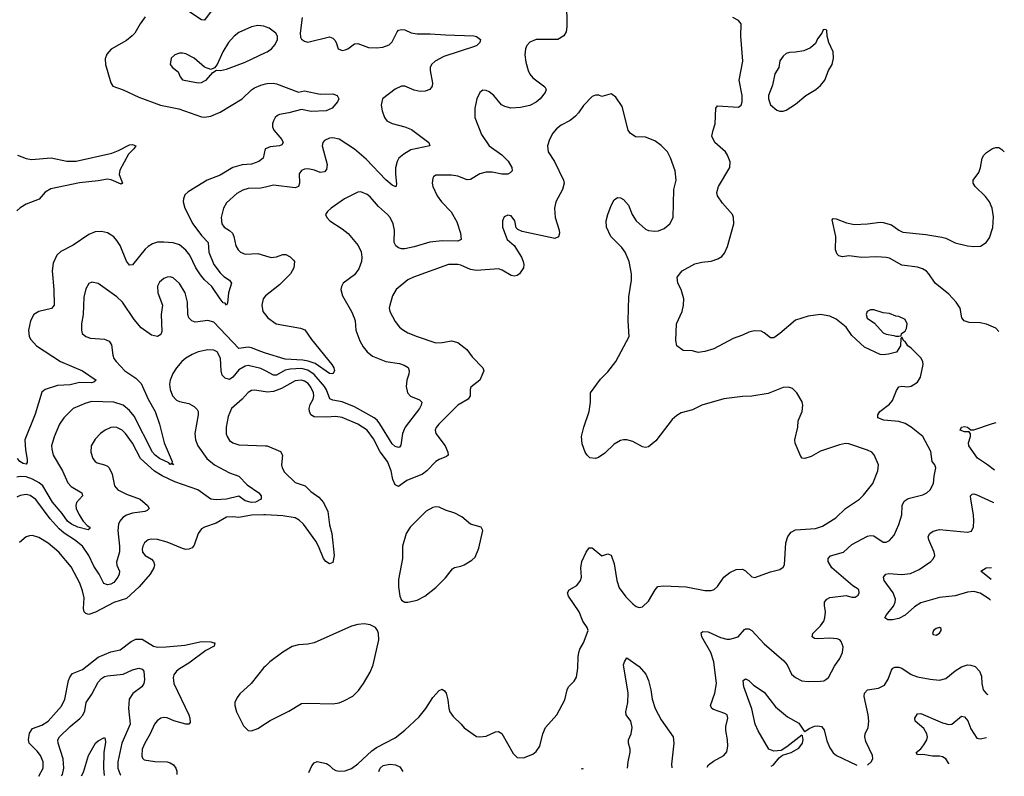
# Model space of a CAD drawing. Header units: inches. Extents: x 1682530 to 1839546, y 640742 to 791647.
# Tile 562 of 656: x 1828428 to 1834725, y 642757 to 647596. Entities that reach past the tile are written whole.
import ezdxf

# ---------------------------------------------------------------- set-up
doc = ezdxf.new("R2010")
doc.units = ezdxf.units.IN
doc.header["$MEASUREMENT"] = 0
doc.layers.add('B8624', color=7, linetype='Continuous')
doc.layers.add('B8634', color=7, linetype='Continuous')

msp = doc.modelspace()

# ---------------------------------------------------------------- linework, layer by layer
at = {"layer": 'B8624', "color": 5}
for points, elevation in [([(1829652.2, 647650), (1829610, 647593.6), (1829590, 647594.3), (1829490, 647661.1)], 420), ([(1829230, 647613), (1829197.8, 647570), (1829164.4, 647510), (1829148.1, 647491.9), (1829110, 647463.5), (1829012.9, 647407.1), (1828985, 647375), (1828974.5, 647345.5), (1828976.1, 647310), (1829010, 647191), (1829023, 647170), (1829090, 647147.2), (1829190, 647099.3), (1829328.2, 647050), (1829444.8, 647024.8), (1829590, 646975.2), (1829610, 646973.4), (1829650, 646979.8), (1829710, 647004.1), (1829850.8, 647089.2), (1829910, 647147.5), (1829930, 647161), (1829970, 647178), (1830000, 647185.4)], 420), ([(1830000, 647550.3), (1829990, 647554), (1829950, 647557.8), (1829910.2, 647549.8), (1829830, 647514.3), (1829798.4, 647490), (1829763.1, 647450), (1829726, 647390), (1829690.8, 647309.2), (1829672.7, 647287.3), (1829650, 647278), (1829610, 647293.2), (1829544, 647350), (1829490, 647377), (1829470, 647382), (1829450, 647380.9), (1829421, 647370), (1829396, 647350), (1829391, 647310), (1829404.7, 647290), (1829441.6, 647261.6), (1829454, 647230), (1829470, 647210.8), (1829570, 647192.4), (1829590, 647194.9), (1829610, 647203.8), (1829621.2, 647210), (1829662, 647258), (1829687.3, 647272.7), (1829711, 647271), (1829750, 647279.3), (1829870, 647323.1), (1830000, 647385.8)], 440), ([(1828412.7, 646730), (1828470, 646708.9), (1828502.6, 646702.6), (1828630, 646711.7), (1828730.1, 646690.1), (1828790, 646690.4), (1829017.8, 646742.2), (1829060.6, 646759.4), (1829130, 646796.1), (1829150, 646798), (1829170.7, 646790), (1829158.4, 646770), (1829124.2, 646735.8), (1829067.3, 646632.7), (1829065, 646605), (1829084.4, 646550), (1829076.3, 646543.7), (1829012.1, 646572.1), (1828990, 646575.3), (1828930, 646564.6), (1828810, 646553.4), (1828626, 646514), (1828590, 646492.1), (1828552.5, 646447.5), (1828470, 646415.8), (1828430, 646391.8), (1828410, 646374.2)], 380), ([(1830000, 646770.6), (1829998.4, 646770), (1829984.2, 646710), (1829958, 646690), (1829910, 646672.7), (1829850, 646668.2), (1829790, 646650.8), (1829710, 646602.6), (1829627, 646570), (1829504.5, 646495.5), (1829484.8, 646475.2), (1829474.9, 646450), (1829474, 646430), (1829482.9, 646390), (1829535.5, 646290), (1829590, 646215), (1829633.8, 646170), (1829638.2, 646110), (1829669.4, 646029.4), (1829710, 645976.8), (1829733.6, 645953.6), (1829770.5, 645930), (1829781.3, 645910), (1829762.8, 645850), (1829756.4, 645783.6), (1829751, 645770), (1829742, 645782), (1829730, 645786), (1829710, 645809.7), (1829657.3, 645890), (1829610, 645931.2), (1829583.8, 645963.8), (1829553.2, 646010), (1829514.9, 646090), (1829490, 646120.9), (1829450, 646155.5), (1829410, 646169.2), (1829350, 646174.1), (1829310, 646172.3), (1829277.9, 646162.1), (1829250, 646146.4), (1829230, 646128.5), (1829150, 646027.6), (1829130, 646027), (1829110, 646052), (1829070, 646151.6), (1829050, 646184.2), (1829030, 646206.3), (1828990, 646233.7), (1828950, 646240.4), (1828910, 646238.5), (1828870, 646223.1), (1828770, 646153.8), (1828690, 646113.5), (1828666.3, 646090), (1828641.7, 646038.3), (1828635, 645990), (1828646.6, 645870), (1828648.9, 645770), (1828631.1, 645748.9), (1828549.4, 645730.6), (1828518.7, 645710), (1828497.8, 645670), (1828484.4, 645610), (1828489, 645570), (1828498.3, 645550), (1828534.6, 645510), (1828689, 645410), (1828830.1, 645350.1), (1828916.4, 645290), (1828902.3, 645277.7), (1828886.5, 645273.5), (1828810, 645274.8), (1828750, 645260.4), (1828670, 645256), (1828590, 645231.8), (1828570, 645214), (1828527.2, 645072.8), (1828461.2, 644910), (1828464.7, 644844.7), (1828476.5, 644783.5), (1828475.6, 644764.4), (1828470, 644754), (1828450, 644756.9), (1828429.7, 644770), (1828413.6, 644790)], 420), ([(1830000, 646525), (1829970, 646517.5), (1829890, 646516.2), (1829853.8, 646506.2), (1829816.7, 646483.3), (1829750, 646423.6), (1829730.3, 646390), (1829715.6, 646330), (1829720.3, 646290), (1829736.5, 646270), (1829770, 646248.4), (1829788.4, 646230), (1829797.7, 646210), (1829810.2, 646150.2), (1829825.1, 646125.1), (1829840.7, 646110), (1829870, 646096.5), (1829950, 646099.7), (1830000, 646085.4)], 440), ([(1830000, 645464.2), (1829970, 645473.5), (1829910, 645498.4), (1829890, 645501.7), (1829830, 645493.7), (1829670, 645662.2), (1829630, 645672.2), (1829550, 645662), (1829529, 645669), (1829509, 645689), (1829502.2, 645710), (1829501.1, 645790), (1829485.7, 645850), (1829450, 645909.6), (1829410, 645944.2), (1829390, 645951.3), (1829370, 645949.6), (1829350, 645940.5), (1829321.8, 645918.2), (1829308.4, 645891.6), (1829310.2, 645850), (1829341.2, 645770), (1829331.5, 645710), (1829337.7, 645602.3), (1829330, 645582.7), (1829310, 645569.6), (1829270, 645578), (1829205.1, 645625.1), (1829159, 645679), (1829084.4, 645790), (1829050, 645822.6), (1828930, 645909.4), (1828890, 645918), (1828870, 645909.2), (1828850, 645875.3), (1828838.3, 645821.7), (1828832.8, 645710), (1828822.3, 645650), (1828822.4, 645610), (1828828, 645590), (1828850, 645570.5), (1828879.9, 645559.9), (1828970, 645553.1), (1828999.4, 645539.4), (1829015.6, 645515.6), (1829023.6, 645450), (1829030.3, 645430), (1829044.2, 645410), (1829099.5, 645350), (1829170, 645304.4), (1829204.7, 645270), (1829249, 645170), (1829293.9, 645090), (1829322, 645010), (1829352.2, 644890), (1829402.4, 644770), (1829401.1, 644761.1), (1829410.4, 644750), (1829396.4, 644756.4), (1829390, 644752.3), (1829382, 644762), (1829322.4, 644790), (1829294.2, 644810), (1829276.3, 644830), (1829160.3, 645060.3), (1829130, 645097.1), (1829088.7, 645130), (1829030, 645150.9), (1828890, 645154.8), (1828850, 645143.8), (1828770, 645108.4), (1828710.3, 645050), (1828683.1, 645010), (1828648.8, 644928.8), (1828631.5, 644870), (1828632.4, 644850), (1828641.8, 644810), (1828702.2, 644710), (1828734.7, 644634.7), (1828756.9, 644610), (1828824.4, 644570), (1828828.4, 644550), (1828791.3, 644508.7), (1828786.9, 644490), (1828789.2, 644470), (1828807.9, 644430), (1828834.7, 644390), (1828860.2, 644360.2), (1828876.4, 644350), (1828877.1, 644342.9), (1828866, 644334), (1828799.7, 644350), (1828758.4, 644370), (1828732.8, 644390), (1828698.6, 644438.6), (1828638.3, 644510), (1828575, 644615), (1828553.2, 644633.2), (1828510, 644656.7), (1828468.3, 644671.7), (1828430, 644675.5), (1828410, 644671.4)], 440), ([(1830000, 645829.5), (1829985.3, 645810), (1829975.6, 645770), (1829983.2, 645730), (1830000, 645708.8)], 440), ([(1830000, 645349.5), (1829970, 645365.2), (1829890, 645383.9), (1829870, 645380.5), (1829830, 645357.2), (1829790, 645308.8), (1829770, 645295.2), (1829742.7, 645302.7), (1829723.5, 645323.5), (1829716.4, 645350), (1829711.1, 645431.1), (1829690, 645471.1), (1829670, 645481.5), (1829630, 645485.3), (1829570, 645472.7), (1829530, 645455.5), (1829490, 645431.8), (1829464.4, 645410), (1829430.1, 645369.9), (1829407.2, 645332.8), (1829390.2, 645290), (1829385.9, 645265.9), (1829390.2, 645230), (1829404, 645190), (1829430, 645162.8), (1829450, 645153.8), (1829510, 645141.1), (1829542.8, 645122.8), (1829562.6, 645102.6), (1829569.2, 645090), (1829570.2, 645070), (1829547.9, 644950), (1829552.3, 644910), (1829566.9, 644870), (1829624.2, 644790), (1829672.9, 644750), (1829770, 644698.6), (1829830, 644677.6), (1829881.8, 644621.8), (1829956.4, 644570), (1829972.2, 644550), (1829972.4, 644530), (1829936, 644510), (1829910.8, 644509.2), (1829870, 644519.8), (1829830, 644548.4), (1829750.5, 644529.5), (1829685, 644525), (1829650, 644530.6), (1829567.8, 644590), (1829420, 644640), (1829339, 644679), (1829289, 644709), (1829199.9, 644790), (1829150, 644886.9), (1829104.4, 644950), (1829082.4, 644970), (1829050, 644987.4), (1829030, 644990.8), (1829010, 644987.2), (1828973.4, 644970), (1828944.4, 644950), (1828910, 644914), (1828884.9, 644870), (1828882.4, 644830), (1828896.4, 644790), (1828910, 644770.6), (1828922.2, 644762.2), (1828970.2, 644750.2), (1828990, 644740.3), (1828999.6, 644730), (1829019.3, 644690), (1829035, 644615), (1829056, 644590), (1829110, 644562.2), (1829198.4, 644530), (1829245.3, 644490), (1829255.5, 644470), (1829243.4, 644456.6), (1829229, 644451), (1829150, 644439.8), (1829111.6, 644428.4), (1829087.5, 644412.5), (1829068.1, 644390), (1829058.9, 644370), (1829054.6, 644330), (1829066.9, 644230), (1829066.1, 644193.9), (1829047, 644127), (1829048, 644108), (1829065.3, 644070), (1829063.9, 644050), (1829055.2, 644030), (1829030, 643997.7), (1829010, 643985.7), (1828990, 643982.5), (1828966.9, 643990), (1828935.9, 644050), (1828901.5, 644101.5), (1828869.4, 644170), (1828830, 644228.3), (1828778.5, 644270), (1828712.1, 644312.1), (1828680.2, 644340.2), (1828623.6, 644403.6), (1828530, 644528), (1828493.8, 644553.8), (1828470, 644559.1), (1828430, 644552.6), (1828410, 644541.7)], 460), ([(1830000, 645216), (1829930, 645226), (1829910, 645223.9), (1829890, 645212.2), (1829850, 645168.4), (1829782.6, 645110), (1829761.8, 645058.2), (1829748.2, 644990), (1829748.5, 644948.5), (1829753.8, 644930), (1829770, 644904.6), (1829790, 644889.2), (1829830, 644877.6), (1830000, 644871.4)], 480), ([(1830000, 644429.4), (1829990.1, 644429.9), (1829910, 644428), (1829830, 644412.9), (1829790, 644417.5), (1829750, 644414.5), (1829684.6, 644375.4), (1829609.1, 644350.9), (1829590, 644339.6), (1829570.2, 644309.8), (1829544.2, 644235.8), (1829530, 644218.7), (1829510.2, 644209.8), (1829490, 644208.4), (1829470, 644213.3), (1829370, 644255.3), (1829310, 644271.8), (1829270, 644274.5), (1829250, 644269.7), (1829238.4, 644261.6), (1829226, 644250), (1829216, 644230), (1829211.8, 644210), (1829214, 644190), (1829230.2, 644170.2), (1829270, 644146.4), (1829283.7, 644130), (1829288.9, 644110), (1829286.3, 644090), (1829262, 644050), (1829191.1, 643968.9), (1829110, 643894.4), (1829030, 643868), (1828913.6, 643806.4), (1828870, 643792.9), (1828850, 643798.7), (1828841.1, 643810), (1828836.5, 643830), (1828839.1, 643899.1), (1828830, 643942.9), (1828811.9, 643991.9), (1828757.9, 644097.9), (1828677.2, 644190), (1828610, 644247.8), (1828550, 644283.5), (1828510, 644296.9), (1828490, 644295.8), (1828470, 644287.8), (1828427.5, 644252.5)], 480), ([(1828550.2, 642757.4), (1828577, 642810), (1828578, 642850), (1828561, 642890), (1828539.2, 642919.2), (1828488.4, 642970), (1828483.5, 642990), (1828490, 643033.8), (1828510, 643063.2), (1828570, 643084.6), (1828609.9, 643110.1), (1828694.5, 643205.5), (1828717.5, 643250), (1828739.9, 643370), (1828750, 643394.7), (1828766.2, 643413.8), (1828830, 643440.6), (1828930, 643518.5), (1829010, 643554.4), (1829070, 643567.1), (1829139.8, 643620.2), (1829170, 643634), (1829210, 643635), (1829284.2, 643590), (1829310, 643583.7), (1829364.6, 643584.6), (1829483, 643597), (1829590, 643618.5), (1829650, 643617.8), (1829670, 643611.8), (1829674.8, 643610), (1829670.7, 643590), (1829617.5, 643562.5), (1829510, 643480.5), (1829450, 643444.8), (1829430.2, 643430), (1829413.8, 643406.2), (1829409.3, 643390), (1829413.1, 643350), (1829509.3, 643150), (1829516.9, 643130), (1829517.5, 643102.5), (1829510, 643091.8), (1829490, 643089.8), (1829412.6, 643112.6), (1829370, 643132), (1829350, 643134.2), (1829330, 643128.4), (1829307.2, 643112.8), (1829290.2, 643089.8), (1829262.2, 643030), (1829227.3, 642970), (1829211.9, 642931.9), (1829208.2, 642888.2), (1829212.8, 642872.8), (1829223.5, 642863.5), (1829293.1, 642853.1), (1829370, 642848.9), (1829390, 642843.3), (1829411.6, 642830), (1829425.3, 642810), (1829432.1, 642790), (1829433.2, 642769.5)], 480), ([(1828695.7, 642759.4), (1828700.5, 642770), (1828710.5, 642810), (1828706.5, 642870), (1828673.1, 642970), (1828672, 642990), (1828682, 643010), (1828750, 643076.3), (1828813.2, 643126.8), (1828831.9, 643148.1), (1828844.2, 643175.8), (1828852.9, 643230), (1828890, 643283.2), (1828930, 643359.2), (1828950, 643383.5), (1828970, 643395.1), (1828990, 643399.1), (1829090.4, 643409.6), (1829150, 643437.8), (1829190, 643448.8), (1829210, 643441.6), (1829221.6, 643430), (1829225.3, 643374.7), (1829222.4, 643350), (1829208.2, 643330), (1829152.3, 643287.7), (1829128.2, 643250), (1829123.2, 643190), (1829134.3, 643090), (1829081.7, 642970), (1829055.1, 642850), (1829054.6, 642810), (1829070, 642769.2), (1829073.8, 642764.6)], 460), ([(1830000, 643462.2), (1829990, 643452.2), (1829908.2, 643351.8), (1829834.7, 643285.3), (1829817.8, 643262.2), (1829804, 643230), (1829803.6, 643210), (1829815.2, 643170), (1829860, 643080), (1829890, 643050.3), (1829910, 643047.9), (1829950, 643063.6), (1830000, 643095.7)], 520), ([(1828822.8, 642761.1), (1828835.8, 642784.2), (1828868.8, 642891.2), (1828913.3, 642970), (1828930, 642985.3), (1828970, 643006), (1828975.1, 642995.1), (1828975.5, 642975.5), (1828966.2, 642910), (1828964.4, 642810), (1828967.7, 642763.1)], 440)]:
    msp.add_lwpolyline(points, dxfattribs=dict(at, elevation=elevation))
at = {"layer": 'B8634', "color": 5}
for points, elevation in [([(1831924.9, 647710), (1831926.4, 647550), (1831922, 647518), (1831907.5, 647492.5), (1831869.6, 647469.6), (1831730, 647469.7), (1831690, 647452.8), (1831670.2, 647429.8), (1831663.1, 647410), (1831658.3, 647370), (1831665.1, 647325.1), (1831680.3, 647270), (1831690, 647248), (1831710, 647224.4), (1831786.7, 647166.7), (1831794.4, 647150), (1831788.5, 647130), (1831757, 647090), (1831730, 647068.4), (1831690, 647047.7), (1831630, 647033.3), (1831569.7, 647029.7), (1831530, 647039.6), (1831510, 647052.3), (1831460.9, 647110), (1831430, 647134.5), (1831410, 647143.7), (1831390, 647146), (1831380.9, 647139.1), (1831370, 647129.2), (1831350.4, 647090), (1831338.4, 647030), (1831338.4, 646970), (1831381.1, 646861.1), (1831430.4, 646790), (1831511.4, 646731.4), (1831550.8, 646690.8), (1831574.6, 646650), (1831577.1, 646630), (1831564.4, 646615.6), (1831550, 646608.5), (1831511.8, 646608.2), (1831450, 646621.5), (1831410, 646621.2), (1831370.7, 646609.3), (1831310, 646574.8), (1831290, 646572.7), (1831230, 646594.4), (1831190, 646601.2), (1831090, 646600.7), (1831074, 646590), (1831070, 646582), (1831066.4, 646550), (1831070.4, 646530), (1831098.7, 646470), (1831124.9, 646430), (1831186.5, 646366.5), (1831224.2, 646304.2), (1831247.9, 646230), (1831250.3, 646189.7), (1831230, 646179.1), (1831130, 646182.4), (1831050, 646173.7), (1830950, 646142.2), (1830890.9, 646130.9), (1830870, 646130.9), (1830850, 646137.4), (1830833.6, 646150), (1830823, 646170), (1830824.4, 646250), (1830815.6, 646290), (1830796.4, 646330), (1830780.5, 646350), (1830722, 646402), (1830670, 646462), (1830650, 646477.4), (1830610, 646494.3), (1830590, 646492.8), (1830504.4, 646450), (1830419.1, 646390), (1830397.3, 646370), (1830384, 646350), (1830391, 646330), (1830411, 646310), (1830490, 646258), (1830527.6, 646227.6), (1830592.8, 646152.8), (1830611.9, 646111.9), (1830616.5, 646076.5), (1830614.6, 646050), (1830597.3, 646002.7), (1830570, 645964.2), (1830496.3, 645910), (1830484.9, 645890), (1830481.6, 645870), (1830492.4, 645830), (1830550.2, 645730.2), (1830567.6, 645690), (1830573.8, 645670), (1830578.5, 645610), (1830603.1, 645543.1), (1830624.6, 645504.6), (1830650, 645472.7), (1830685, 645445), (1830770, 645409.1), (1830856.7, 645396.7), (1830886.7, 645386.7), (1830911.6, 645371.6), (1830918.4, 645350), (1830917, 645330), (1830904.6, 645290), (1830898.7, 645250), (1830908, 645210), (1830927.9, 645187.9), (1830985.1, 645165.1), (1830999.3, 645150), (1830995.6, 645130), (1830984, 645110), (1830892.1, 644990), (1830875.2, 644950), (1830864.9, 644875.1), (1830856.9, 644863.1), (1830850, 644859.7), (1830830, 644865.8), (1830810, 644884.2), (1830731.8, 645011.8), (1830714.2, 645034.2), (1830693.8, 645050), (1830570, 645119.3), (1830490, 645151.3), (1830430, 645161.7), (1830411.5, 645171.5), (1830389.7, 645229.7), (1830376.7, 645250), (1830310, 645327.5), (1830270, 645355.6), (1830230, 645365.6), (1830158.1, 645361.9), (1830126.4, 645353.6), (1830070, 645322.1), (1830050, 645323.2), (1830000, 645349.5)], 460), ([(1830234.4, 647610), (1830222, 647510), (1830224, 647484), (1830230, 647472), (1830250, 647458), (1830270, 647451), (1830410, 647485.5), (1830430, 647478), (1830443.9, 647463.9), (1830452.7, 647450), (1830464.9, 647410), (1830490, 647399.5), (1830510, 647402), (1830526, 647410), (1830570, 647441.3), (1830590, 647443.1), (1830658.9, 647418.9), (1830710, 647415.3), (1830750, 647420.3), (1830790, 647434), (1830810, 647453.4), (1830841, 647519), (1830850, 647528), (1830870, 647534), (1830890, 647530.3), (1830931.3, 647511.3), (1830970, 647505.8), (1831053.9, 647506.1), (1831150, 647498.5), (1831332.9, 647492.9), (1831350, 647487.7), (1831374.8, 647470), (1831370.7, 647450), (1831350.7, 647430), (1831336.5, 647423.5), (1831140.1, 647359.9), (1831085.3, 647330), (1831062, 647310), (1831052.2, 647290), (1831052.2, 647270), (1831068.5, 647190), (1831066.4, 647170), (1831050.2, 647149.8), (1831020.3, 647139.7), (1830990, 647137.2), (1830950, 647146), (1830890, 647169.7), (1830870, 647169.7), (1830830, 647151.1), (1830748, 647090), (1830740.4, 647050), (1830746.2, 647013.8), (1830761.3, 646970), (1830775.5, 646950), (1830810, 646932), (1830890, 646911.5), (1830934.5, 646894.5), (1831044, 646810), (1831050.8, 646790), (1830930, 646762.8), (1830883.5, 646736.5), (1830852, 646710), (1830841.5, 646690), (1830831.9, 646648.1), (1830830.2, 646610), (1830836.7, 646543.3), (1830832.3, 646527.7), (1830810, 646536.9), (1830770, 646572.1), (1830643.7, 646703.7), (1830570, 646767.7), (1830470, 646832.8), (1830430, 646840.4), (1830410, 646839.1), (1830376.2, 646823.8), (1830366.4, 646810), (1830362, 646790), (1830394.9, 646670), (1830390, 646637.2), (1830377, 646623), (1830350, 646618.5), (1830312.7, 646632.7), (1830270, 646641.6), (1830250, 646639.8), (1830230, 646630.9), (1830215.3, 646610), (1830216.9, 646550), (1830211.6, 646530), (1830190, 646519.8), (1830050, 646537.5), (1830000, 646525)], 440), ([(1832825, 642815.7), (1832833.6, 642830), (1832865, 642855), (1832930, 642890.4), (1832950, 642914), (1832956, 642950), (1832955, 642990), (1832943.6, 643050), (1832944.6, 643075.4), (1832956.4, 643130), (1832951.5, 643150), (1832938.3, 643158.3), (1832863.9, 643183.9), (1832854.3, 643190), (1832846.2, 643210), (1832873.3, 643290), (1832883.5, 643350), (1832867.6, 643490), (1832848.7, 643550), (1832789.7, 643650), (1832785.1, 643674.9), (1832796, 643684), (1832830, 643682), (1832910, 643645.2), (1832950, 643635.2), (1832970, 643635.3), (1833022.7, 643650), (1833063.8, 643696.2), (1833070, 643700.3), (1833090, 643700.3), (1833110, 643688.9), (1833190, 643603.7), (1833315.8, 643495.8), (1833335.8, 643470), (1833364.4, 643410), (1833390, 643388.4), (1833430, 643368.7), (1833470, 643363.1), (1833550, 643366), (1833570, 643368.2), (1833584.4, 643375.6), (1833599.5, 643390), (1833638.6, 643461.4), (1833673.6, 643510), (1833689.5, 643550), (1833693.8, 643586.2), (1833680.5, 643620.5), (1833672.3, 643630), (1833656.5, 643636.5), (1833610, 643641.8), (1833530, 643636.9), (1833510, 643639.6), (1833495.1, 643650), (1833499.6, 643670), (1833550, 643719.5), (1833570.8, 643750), (1833577.8, 643770), (1833581.8, 643810), (1833574.5, 643850), (1833575.4, 643870), (1833589.8, 643890.2), (1833610, 643900.3), (1833713.2, 643913.2), (1833750, 643902), (1833770, 643903), (1833790, 643916), (1833796.2, 643930), (1833794.5, 643950), (1833790, 643954.5), (1833756.3, 643976.3), (1833622.2, 644090), (1833599.1, 644130), (1833597.6, 644150), (1833613.6, 644166.4), (1833696.3, 644190), (1833750, 644240.3), (1833850, 644292.6), (1833870, 644297.3), (1833890, 644294.3), (1833950, 644254.9), (1833970, 644254.9), (1833990, 644264.9), (1834019.6, 644300.4), (1834050, 644367.3), (1834068.6, 644430), (1834072.1, 644490), (1834084.1, 644515.9), (1834110, 644533.6), (1834203.1, 644556.9), (1834229.4, 644570), (1834250.9, 644589.1), (1834273, 644630), (1834275.8, 644675.8), (1834286.6, 644730), (1834279.6, 644750), (1834263.6, 644770), (1834255.5, 644835.5), (1834203.5, 644930), (1834130, 644990.8), (1834090, 645013.8), (1834050, 645027), (1833955, 645035), (1833916, 645050), (1833916.2, 645070), (1833929.6, 645090), (1833990, 645138), (1834010, 645161.6), (1834034.7, 645225.3), (1834050, 645247.7), (1834070, 645252.4), (1834107.8, 645247.8), (1834130, 645251.7), (1834170, 645277), (1834189.7, 645310), (1834206, 645390), (1834202.7, 645410), (1834190, 645434), (1834130, 645495.3), (1834108, 645510), (1834090, 645538), (1834082, 645542), (1834070, 645566), (1834062, 645558), (1834061, 645510), (1834036, 645470), (1833984.1, 645455.9), (1833950, 645451.8), (1833930, 645455.1), (1833830, 645501.6), (1833750, 645577), (1833713.2, 645630), (1833650, 645680.5), (1833610, 645699.7), (1833550, 645711.2), (1833470, 645698.9), (1833390, 645673.3), (1833290, 645588.3), (1833250, 645562), (1833230, 645562.4), (1833190, 645593.6), (1833170, 645603.6), (1833125.8, 645605.8), (1833090, 645597.7), (1833050, 645578.5), (1832990, 645557.7), (1832866.8, 645490), (1832810, 645473.3), (1832767.5, 645467.5), (1832730, 645477.2), (1832670, 645481.2), (1832629.6, 645509.6), (1832623.6, 645543.6), (1832628.5, 645650), (1832663.5, 645730), (1832673.3, 645770), (1832676.2, 645810), (1832657.6, 645870), (1832637, 645910), (1832633.2, 645950), (1832664, 645990), (1832746.5, 646033.5), (1832790, 646045.3), (1832850, 646052.2), (1832893.1, 646066.9), (1832917.6, 646082.4), (1832936.2, 646103.8), (1832955.3, 646144.7), (1832995.4, 646290), (1832993.3, 646330), (1832985.6, 646350), (1832923, 646423), (1832891.5, 646470), (1832886, 646490), (1832897.6, 646530), (1832969.3, 646650), (1832972.5, 646687.5), (1832954.5, 646730), (1832940.9, 646750), (1832872.7, 646810), (1832855.1, 646850), (1832862, 646890), (1832875.1, 646930), (1832879, 647030), (1832890, 647044.7), (1833024, 647036), (1833042, 647050), (1833049.1, 647070.9), (1833049.2, 647110), (1833029.5, 647210), (1833053, 647330), (1833039.7, 647490), (1833041.2, 647570), (1833025.2, 647590), (1832989, 647610)], 460), ([(1830000, 647385.8), (1830009.6, 647390.4), (1830039, 647410), (1830062.5, 647437.5), (1830077.2, 647470), (1830076, 647490), (1830066.6, 647510), (1830022.2, 647542.2), (1830000, 647550.3)], 440), ([(1830000, 647185.4), (1830010, 647187.8), (1830049.3, 647189.3), (1830070, 647185), (1830210, 647133.1), (1830250, 647140.8), (1830350, 647118.5), (1830430, 647120.9), (1830458, 647110), (1830468, 647090), (1830460.5, 647070), (1830426, 647030), (1830387, 647013), (1830291.2, 647008.8), (1830230, 647022.5), (1830150, 647001), (1830090, 646990.4), (1830076.4, 646983.6), (1830061.6, 646970), (1830050.2, 646950), (1830044.4, 646930), (1830045, 646910), (1830053.4, 646890), (1830105.3, 646830), (1830113.1, 646810), (1830104, 646796), (1830090, 646789), (1830030, 646782.5), (1830000, 646770.6)], 420), ([(1830277.4, 642781), (1830295.9, 642824.1), (1830310, 642844), (1830330, 642851.5), (1830390, 642839.1), (1830410, 642826.7), (1830430, 642805.8), (1830450, 642794.8), (1830470, 642790.1), (1830510, 642792), (1830550, 642808.2), (1830590, 642836.5), (1830678.9, 642921.1), (1830710, 642941.5), (1830830, 643003.2), (1830890, 643052.1), (1830982.6, 643137.4), (1831024.8, 643190), (1831070, 643262.3), (1831110, 643306.4), (1831130, 643314.9), (1831144.7, 643304.7), (1831154.4, 643290), (1831165.7, 643245.7), (1831171.6, 643190), (1831178.9, 643170), (1831200.4, 643140.4), (1831251.6, 643091.6), (1831270, 643067.3), (1831350, 643012.7), (1831370, 643010.4), (1831410, 643014.4), (1831470, 643041.6), (1831490, 643043.8), (1831511.7, 643031.7), (1831583.9, 642903.9), (1831610, 642877.3), (1831650, 642875.5), (1831710, 642899.3), (1831730, 642917.1), (1831754.3, 642950), (1831774.3, 643030), (1831789.6, 643070), (1831862.4, 643150), (1831914, 643246), (1831928.2, 643310), (1831937.4, 643330), (1831973.2, 643366.8), (1831987.8, 643392.2), (1831997.2, 643450), (1831998.4, 643521.6), (1832003.4, 643550), (1832010, 643570.7), (1832034.5, 643610), (1832062.4, 643690), (1832056.3, 643710), (1832030, 643749.5), (1832006.2, 643810), (1831938, 643910), (1831931.8, 643930), (1831942, 643950), (1831990, 643978.4), (1832015.1, 644010), (1832019.7, 644030), (1832017.2, 644090), (1832023.1, 644130), (1832050, 644190.6), (1832070, 644218), (1832090, 644218), (1832150, 644167.3), (1832190, 644181), (1832210, 644170.8), (1832230, 644116), (1832246.9, 644010), (1832262.6, 643962.6), (1832304.5, 643904.5), (1832350, 643859.3), (1832370, 643843.8), (1832390, 643837.1), (1832410, 643840.5), (1832450, 643877.3), (1832491.2, 643950), (1832510, 643970.3), (1832544.9, 643975.1), (1832690, 643968.1), (1832810, 643946.3), (1832850, 643945.7), (1832870, 643952.2), (1832889.8, 643970.2), (1832931.6, 644030), (1832970, 644060.3), (1833010, 644078.9), (1833050, 644081.6), (1833070, 644070.5), (1833110, 644033.4), (1833130, 644027.7), (1833230, 644065.5), (1833290, 644079.1), (1833310, 644094.8), (1833319.5, 644110), (1833326.8, 644250), (1833339.8, 644290), (1833360.9, 644319.1), (1833390, 644334.2), (1833517.8, 644342.2), (1833562.5, 644357.5), (1833646.3, 644410), (1833709.7, 644470), (1833799.6, 644530), (1833825.1, 644554.9), (1833884.7, 644630), (1833915.1, 644710), (1833920.5, 644750), (1833893.3, 644813.3), (1833877, 644830), (1833850, 644843.5), (1833730, 644883.1), (1833710, 644886), (1833670, 644876.8), (1833550, 644835.8), (1833490, 644803), (1833450, 644789.6), (1833432.7, 644792.7), (1833422.5, 644802.5), (1833387.9, 644887.9), (1833386, 644910), (1833405.1, 644990), (1833407, 645030), (1833431.8, 645090), (1833437, 645130), (1833431.4, 645151.4), (1833397.2, 645210), (1833370, 645237.2), (1833345.6, 645245.6), (1833310, 645242.7), (1833214.4, 645205.6), (1833110, 645188), (1833050, 645185.6), (1832930, 645171.5), (1832790, 645131.2), (1832730, 645101.3), (1832658.6, 645081.4), (1832630, 645065.1), (1832601, 645039), (1832496.4, 644903.6), (1832450, 644863.6), (1832430, 644859.6), (1832410, 644864.7), (1832350, 644898.4), (1832310, 644909.6), (1832290, 644909.5), (1832270, 644904.5), (1832230, 644882), (1832170, 644822.9), (1832130, 644796.2), (1832110, 644789.5), (1832074.5, 644794.5), (1832056, 644810), (1832043.7, 644830), (1832024, 644884), (1832019.7, 644930), (1832034.7, 644990), (1832069.8, 645090.2), (1832079.3, 645150), (1832078.2, 645210), (1832143, 645297), (1832190, 645343.1), (1832240.4, 645410), (1832325.1, 645570), (1832319.7, 645670), (1832324.4, 645824.4), (1832340.8, 645930), (1832340.8, 645970), (1832324.7, 646050), (1832300.6, 646110), (1832279.1, 646139.1), (1832208.7, 646210), (1832180.4, 646270), (1832178, 646310), (1832190, 646350.7), (1832210, 646407.3), (1832230, 646444), (1832250, 646459.1), (1832270, 646456.3), (1832290, 646445.5), (1832322, 646410), (1832345.5, 646350), (1832370.3, 646310), (1832430, 646257.3), (1832450, 646247.2), (1832490, 646243.2), (1832513.5, 646246.5), (1832550, 646259.5), (1832586, 646290), (1832606.6, 646330), (1832610.8, 646510), (1832626, 646570), (1832619.7, 646630), (1832590, 646712.3), (1832570.7, 646750.7), (1832530, 646791.6), (1832490, 646822), (1832430, 646844.5), (1832367.1, 646847.1), (1832332.7, 646870), (1832319.5, 646890), (1832281.5, 647041.5), (1832240.9, 647100.9), (1832217.5, 647117.5), (1832210, 647121.2), (1832150, 647105.2), (1832132.3, 647112.3), (1832110, 647112.7), (1832090, 647103.7), (1832033.3, 647046.7), (1832000.9, 646999.1), (1831981.5, 646978.5), (1831947.9, 646952.1), (1831890, 646921.6), (1831861.3, 646898.7), (1831836.4, 646870), (1831816.4, 646830), (1831803.8, 646790), (1831808.2, 646750), (1831847.3, 646690), (1831906.7, 646570), (1831910.4, 646550), (1831899.5, 646510), (1831856.9, 646430), (1831847.6, 646390), (1831851.5, 646330), (1831878.5, 646250), (1831880.3, 646230), (1831873.8, 646206.2), (1831850, 646197.4), (1831641.7, 646241.7), (1831613.8, 646253.8), (1831603.9, 646263.9), (1831594, 646310), (1831570, 646340.5), (1831550, 646345.6), (1831525.3, 646334.7), (1831516.4, 646310), (1831516.4, 646270), (1831545.5, 646190), (1831590, 646151), (1831636.7, 646076.7), (1831647.8, 646050), (1831651.6, 646030), (1831648.9, 646010), (1831624.4, 645970), (1831610, 645959.7), (1831590, 645955.1), (1831570, 645959.2), (1831513.8, 645993.8), (1831490, 646001.8), (1831350, 645991.3), (1831310, 645997.5), (1831250, 646025), (1831230, 646029.9), (1831170.1, 646029.9), (1830947.3, 645950), (1830910, 645932.8), (1830836.4, 645870), (1830812, 645830), (1830794.3, 645770), (1830791.6, 645750), (1830796, 645730), (1830830, 645664.9), (1830857.1, 645630), (1830875.1, 645615.1), (1830910, 645594.3), (1830969.3, 645569.3), (1831089.7, 645530.3), (1831130, 645531.3), (1831190, 645541.7), (1831230, 645531.8), (1831287.8, 645487.8), (1831320.8, 645440.8), (1831390.3, 645370), (1831396.4, 645350), (1831370.4, 645290), (1831314, 645246), (1831308.3, 645230), (1831309.2, 645190), (1831296.9, 645170), (1831229.2, 645130.8), (1831107.4, 645010), (1831091.3, 644988.7), (1831084.6, 644970), (1831088.8, 644950), (1831148.4, 644870), (1831166.7, 644830), (1831167, 644810), (1831158.3, 644801.7), (1831110, 644783.7), (1831090, 644770.6), (1831031.5, 644710), (1831003.2, 644690), (1830904.4, 644650), (1830850, 644611.1), (1830830, 644620.5), (1830814.9, 644654.9), (1830802.6, 644710), (1830780.4, 644770), (1830733.1, 644833.1), (1830690, 644914.8), (1830649, 644970), (1830590, 645009.2), (1830490, 645051.1), (1830450, 645057.9), (1830390, 645053.4), (1830310, 645056.7), (1830289.1, 645069.1), (1830281, 645090), (1830279.6, 645110), (1830285.3, 645134.7), (1830305, 645170), (1830309.2, 645190), (1830305.9, 645210), (1830290, 645246.8), (1830272.2, 645270), (1830250, 645285), (1830230, 645290.9), (1830190, 645286.2), (1830101.9, 645238.1), (1830050, 645217.6), (1830010, 645214.5), (1830000, 645216)], 480), ([(1834689.7, 645602.7), (1834670, 645622.5), (1834610, 645649), (1834570, 645656.8), (1834500.2, 645660.2), (1834467.6, 645670), (1834452.8, 645690), (1834441.7, 645750), (1834416, 645790), (1834370, 645841.5), (1834283, 645910), (1834243, 645970), (1834227, 645987), (1834202.2, 646002.2), (1834170, 646013.1), (1834070, 646026), (1833990.6, 646070.6), (1833970, 646074.2), (1833910, 646079.7), (1833814.5, 646074.5), (1833730, 646085.2), (1833690, 646079), (1833666.3, 646086.3), (1833656, 646096), (1833644.5, 646124.5), (1833647.6, 646210), (1833623.2, 646316.8), (1833630, 646324.7), (1833650, 646322), (1833716, 646296), (1833767.1, 646287.1), (1833850, 646291.3), (1833930, 646301.6), (1833950, 646299.7), (1834003.6, 646283.6), (1834050, 646249), (1834076.5, 646236.5), (1834222.4, 646222.4), (1834325.1, 646205.1), (1834350, 646198.3), (1834410, 646169), (1834490, 646148.7), (1834530, 646144.4), (1834571.7, 646148.3), (1834609.2, 646170), (1834630, 646201), (1834652.1, 646267.9), (1834655.8, 646335.8), (1834646.3, 646390), (1834629.7, 646430), (1834604.2, 646464.2), (1834538, 646530), (1834526, 646550), (1834525.2, 646570), (1834561.5, 646618.5), (1834572.3, 646650), (1834582.7, 646710), (1834594, 646730), (1834610, 646746), (1834650, 646771.3), (1834670, 646778), (1834690, 646778), (1834710, 646766), (1834724.8, 646751.2)], 440), ([(1830000, 646085.4), (1830035.3, 646075.3), (1830070, 646078.5), (1830110, 646094), (1830130, 646093.8), (1830158.6, 646078.6), (1830179, 646059), (1830185.3, 646050), (1830181.7, 646010), (1830159.6, 645970), (1830090, 645899.2), (1830000.4, 645830), (1830000, 645829.5)], 440), ([(1830000, 645708.8), (1830014.9, 645690), (1830068.2, 645650), (1830224, 645624), (1830252.3, 645612.3), (1830293.7, 645550), (1830424.9, 645390), (1830436.9, 645370), (1830440.3, 645350), (1830430, 645332), (1830410, 645333.5), (1830316.4, 645396.4), (1830271.8, 645411.8), (1830237.9, 645417.9), (1830125.1, 645425.1), (1830000, 645464.2)], 440), ([(1834662.6, 644715.7), (1834617.4, 644750), (1834552.4, 644792.4), (1834498, 644870), (1834496.2, 644890), (1834508.4, 644930), (1834507.8, 644947.8), (1834500.4, 644960.4), (1834470, 644959.7), (1834442.9, 644970), (1834450, 644990.3), (1834470, 644994.3), (1834490, 644990.3), (1834510, 644974), (1834530, 644972.7), (1834650, 645012.9), (1834671.9, 645018.9)], 440), ([(1830000, 644871.4), (1830010, 644871), (1830095.4, 644835.4), (1830107.8, 644810), (1830102.6, 644750), (1830105.7, 644730), (1830121.8, 644701.8), (1830190, 644636), (1830254.2, 644614.2), (1830290, 644579.6), (1830341.7, 644541.7), (1830370, 644508.5), (1830398.2, 644450), (1830410, 644364.7), (1830424, 644310), (1830439.5, 644170), (1830430, 644125.2), (1830410, 644116), (1830385.1, 644130), (1830370, 644149.4), (1830338, 644230), (1830320.8, 644260.8), (1830242.2, 644370), (1830215.5, 644395.5), (1830190, 644411.1), (1830110, 644424.1), (1830000, 644429.4)], 480), ([(1834637.2, 643883.8), (1834631.1, 643890), (1834570, 643927.9), (1834530, 643938.6), (1834490, 643935.8), (1834410, 643911.6), (1834310, 643900.9), (1834190, 643867.3), (1834150, 643841.4), (1834090, 643787.3), (1834050, 643767), (1834010, 643757.7), (1833978.9, 643758.9), (1833961.2, 643770), (1833971.8, 643790), (1834015.1, 643844.9), (1834026.6, 643870), (1834029.8, 643890), (1834014.4, 643930), (1833957.2, 644010), (1833953, 644030), (1833966.6, 644050), (1833985.6, 644054.4), (1834070, 644047.5), (1834125.6, 644054.4), (1834179.4, 644080.6), (1834254.3, 644130), (1834271.2, 644150), (1834279.7, 644170), (1834276, 644190), (1834242, 644270), (1834238.5, 644290), (1834248.2, 644310), (1834270, 644325.3), (1834310, 644334.7), (1834490, 644317.6), (1834515.3, 644324.7), (1834526.7, 644353.3), (1834528.9, 644391.1), (1834527.4, 644430), (1834509.8, 644530.2), (1834508.9, 644551.1), (1834519.1, 644560.9), (1834530, 644564.2), (1834550, 644558), (1834650.8, 644510), (1834656.3, 644508.9)], 440), ([(1834641.3, 644015.4), (1834575.1, 644070), (1834609.5, 644090), (1834643.6, 644093.1)], 420), ([(1830000, 643095.7), (1830030, 643115), (1830150, 643173.6), (1830230, 643223), (1830265.7, 643225.7), (1830430, 643220.7), (1830470, 643228.1), (1830500.7, 643239.3), (1830558.7, 643270), (1830594.1, 643305.9), (1830626.6, 643350), (1830670, 643424), (1830688.2, 643470), (1830725.1, 643630), (1830723, 643670), (1830716.9, 643690), (1830704.2, 643710), (1830670, 643726.8), (1830630, 643732.3), (1830590, 643729), (1830550, 643717), (1830310, 643611.7), (1830270, 643603.1), (1830210, 643598.8), (1830170, 643586.6), (1830110, 643551.9), (1830027.8, 643490), (1830000, 643462.2)], 520), ([(1832314.3, 642808.8), (1832318.5, 642850), (1832331.3, 642911.3), (1832332.8, 642930), (1832321.3, 642970), (1832322, 642990), (1832338, 643030), (1832345.1, 643070), (1832336.9, 643110), (1832306.3, 643150), (1832304.7, 643170), (1832318, 643230), (1832318.3, 643290), (1832289.8, 643470), (1832295.1, 643490), (1832310, 643516), (1832390, 643460.5), (1832431.3, 643411.3), (1832450.3, 643370), (1832465, 643310), (1832471.9, 643250), (1832492.6, 643190), (1832530, 643117.6), (1832607, 643010), (1832610.3, 642970), (1832595.9, 642835.9), (1832598.1, 642812.6)], 460), ([(1833849.9, 642829.7), (1833851.6, 642830), (1833874.3, 642850), (1833883, 642870), (1833882.4, 642890), (1833839.5, 642979.5), (1833832.4, 643010), (1833834.3, 643030), (1833854.3, 643070), (1833859.1, 643110), (1833855.1, 643150), (1833828.5, 643268.5), (1833831, 643290), (1833850, 643311.1), (1833919.8, 643320.2), (1833959, 643341), (1833982.2, 643377.8), (1834004.2, 643435.8), (1834012.1, 643447.9), (1834024.8, 643455.2), (1834050, 643455.8), (1834070, 643449.1), (1834129.5, 643409.5), (1834170, 643393), (1834250, 643378), (1834310, 643372.9), (1834350, 643383.6), (1834410, 643432.9), (1834450, 643458.5), (1834490, 643470.2), (1834510, 643468.9), (1834538.7, 643458.7), (1834566, 643430), (1834578.3, 643398.3), (1834581.5, 643350), (1834590, 643310.8), (1834610, 643285.7), (1834618.9, 643281.6)], 440), ([(1833234.3, 642821.3), (1833249, 642831), (1833285.2, 642874.8), (1833306.7, 642893.3), (1833361.5, 642910), (1833410, 642937.9), (1833434.6, 642970), (1833439.2, 642990), (1833435.2, 643015.2), (1833430, 643020.9), (1833334.6, 642945.4), (1833296.7, 642923.3), (1833250, 642918.1), (1833218.2, 642930), (1833150, 643047.8), (1833132.1, 643090), (1833109.2, 643189.2), (1833059.8, 643330), (1833055.1, 643370), (1833070, 643381.6), (1833090, 643370.3), (1833120, 643340), (1833190, 643294.9), (1833260.9, 643200.9), (1833337.3, 643137.3), (1833410, 643097.6), (1833445.8, 643045.8), (1833450, 643044), (1833475.9, 643064.1), (1833510, 643079), (1833530, 643080.9), (1833556.2, 643076.2), (1833573.7, 643053.7), (1833590, 642984.9), (1833610, 642939.3), (1833630, 642908.5), (1833650.7, 642890), (1833777.3, 642830), (1833782.6, 642828.8)], 440), ([(1834370.2, 642836.8), (1834370, 642838.4), (1834350, 642869.8), (1834330, 642882.2), (1834310, 642887.1), (1834265.6, 642885.6), (1834204, 642896), (1834170, 642895.3), (1834161.2, 642910), (1834190, 642933.4), (1834210, 642958), (1834228.5, 642990), (1834233.3, 643010), (1834229.8, 643030), (1834210, 643062.6), (1834154.5, 643110), (1834151.8, 643130), (1834170, 643157.1), (1834190, 643158.7), (1834330, 643099.3), (1834370, 643089.1), (1834390, 643091.4), (1834450, 643141.7), (1834470, 643138), (1834491.4, 643111.4), (1834510, 643062), (1834550, 643000.7), (1834570, 642997.1), (1834610, 643005.3), (1834610.4, 643005.1)], 420), ([(1830724, 642787.1), (1830733.3, 642810), (1830753, 642827), (1830794.3, 642834.3), (1830831.3, 642830), (1830858, 642818), (1830878.6, 642789.2)], 460), ([(1832017.7, 642804.7), (1832026.7, 642806.7), (1832030.6, 642804.9)], 460)]:
    msp.add_lwpolyline(points, dxfattribs=dict(at, elevation=elevation))
for points, elevation in [([(1833574, 647534), (1833566, 647530), (1833558, 647510), (1833530, 647474), (1833516.7, 647443.3), (1833484.4, 647415.6), (1833442.6, 647397.4), (1833390, 647387.6), (1833350, 647387), (1833330, 647379.5), (1833310, 647362.7), (1833290, 647333.2), (1833283, 647290), (1833257.1, 647250), (1833243, 647177), (1833216, 647110), (1833216, 647090), (1833230, 647052), (1833270, 647018), (1833290, 647011.3), (1833310, 647011.3), (1833330, 647018), (1833390, 647056), (1833455.3, 647110), (1833519, 647150), (1833550, 647176), (1833577.2, 647210), (1833601.2, 647270), (1833624.5, 647310), (1833632.3, 647350), (1833629.3, 647390), (1833602.7, 647450), (1833592.7, 647490), (1833590, 647526), (1833586, 647530)], 460), ([(1833870, 645740.4), (1833848, 645730), (1833840.3, 645710), (1833847, 645687), (1833895.3, 645655.3), (1833950, 645594), (1833970, 645584.9), (1834017.3, 645577.3), (1834030, 645571.3), (1834050, 645572), (1834066, 645574), (1834068, 645590), (1834090, 645604.7), (1834099.5, 645620.5), (1834103.7, 645650), (1834090, 645679), (1834050, 645697.2), (1834030, 645699), (1833990, 645716), (1833950, 645720.9), (1833890, 645739.7)], 460), ([(1831090, 644481.2), (1831070, 644476.5), (1831026.7, 644453.3), (1830925.4, 644350), (1830900.2, 644310), (1830876.5, 644230), (1830875.9, 644150), (1830850, 644015.3), (1830850.2, 643970), (1830858.5, 643910), (1830870, 643884.4), (1830890, 643872), (1830910, 643870.3), (1830970, 643883.2), (1831018.7, 643910), (1831090, 643965.3), (1831150, 644026), (1831195.8, 644084.2), (1831208.2, 644091.8), (1831250, 644100.2), (1831270.8, 644109.2), (1831320.1, 644139.9), (1831341.2, 644158.8), (1831363.3, 644216.7), (1831389.3, 644329.3), (1831379, 644350), (1831310, 644369.7), (1831256, 644416), (1831210, 644440.7), (1831150, 644459.6), (1831110, 644478.1)], 520), ([(1834310, 643708), (1834290, 643702), (1834272, 643690), (1834264.7, 643670), (1834270, 643664.7), (1834290, 643661), (1834310, 643672), (1834322, 643690), (1834322, 643702)], 460)]:
    msp.add_lwpolyline(points, close=True, dxfattribs=dict(at, elevation=elevation))

doc.saveas('drawing.dxf')
